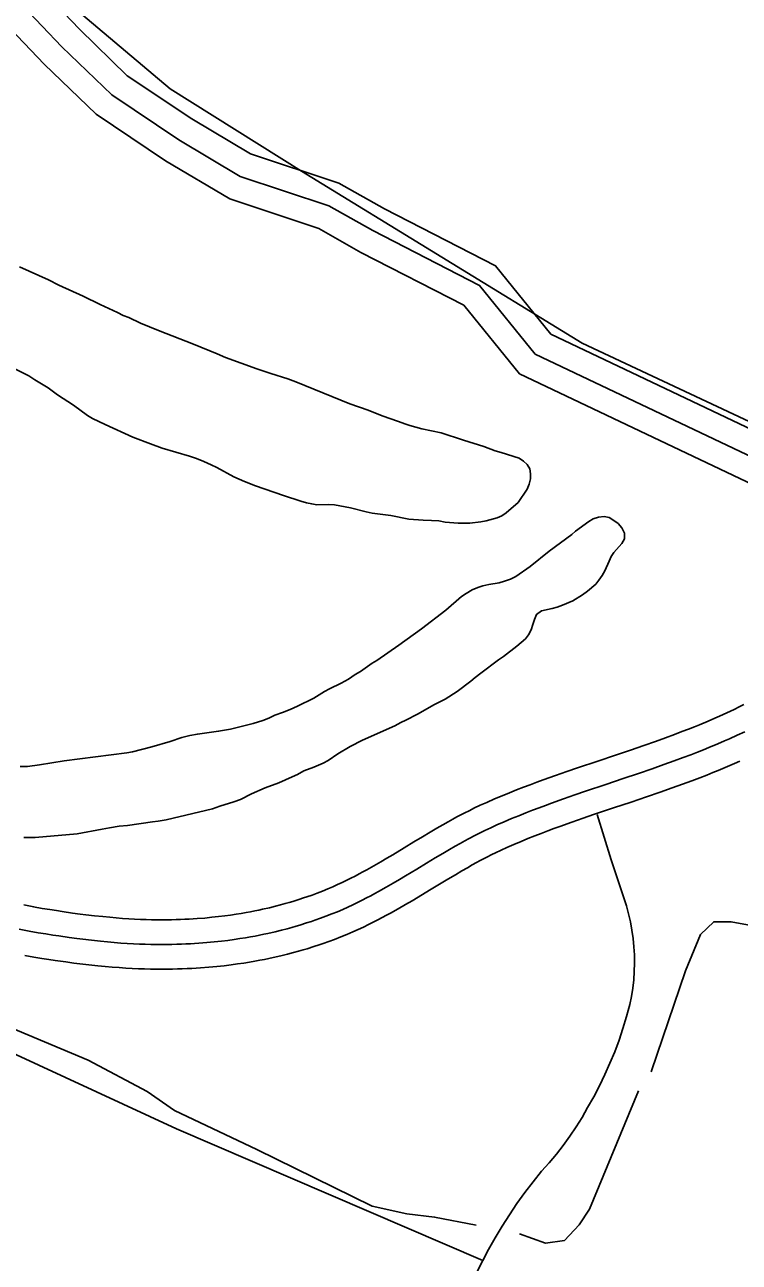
# Model space of a CAD drawing. Extents: x 3297735 to 3335592, y 670436 to 695807.
# Drawn here: x 3311687 to 3312120, y 688848 to 689600 of the extents above; entities that cross this region are included whole.
import ezdxf

# ---------------------------------------------------------------- set-up
doc = ezdxf.new("R2010")
doc.units = 0
for name, color, linetype in [('V-DTCH-CNTR', 7, 'Continuous'), ('V-ROAD-CNTR', 7, 'Continuous'), ('V-SITE-OTLN', 7, 'Continuous'), ('V-TOPO-SHOR', 7, 'Continuous')]:
    doc.layers.add(name, color=color, linetype=linetype)

msp = doc.modelspace()

# ---------------------------------------------------------------- linework, layer by layer
at = {"layer": 'V-DTCH-CNTR'}
for points in [[(3311062.23, 689229.24), (3311099.41, 689226.99), (3311136.5, 689217.65), (3311240.46, 689171.11), (3311421.06, 689090.79), (3311530.32, 689044.18), (3311778.7, 688929.31), (3311964.61, 688849.37)], [(3312034.11, 689120.3), (3312042.62, 689092.72), (3312051.83, 689064.77), (3312053.17, 689059.9), (3312054.29, 689054.98), (3312055.21, 689050.01), (3312055.92, 689045.01), (3312056.41, 689039.98), (3312056.69, 689034.94), (3312056.75, 689029.89), (3312056.61, 689024.84), (3312056.24, 689019.81), (3312055.67, 689014.79), (3312054.88, 689009.8), (3312053.88, 689004.85), (3312051.93, 688997.57), (3312049.75, 688990.36), (3312047.34, 688983.21), (3312044.7, 688976.15), (3312041.85, 688969.17), (3312038.77, 688962.29), (3312035.48, 688955.51), (3312031.97, 688948.83), (3312028.26, 688942.28), (3312024.89, 688936.33), (3312021.3, 688930.52), (3312017.5, 688924.84), (3312013.49, 688919.31), (3312009.29, 688913.93), (3312004.88, 688908.71), (3312000.29, 688903.65), (3311995.12, 688897.25), (3311990.14, 688890.71), (3311985.35, 688884.02), (3311980.74, 688877.21), (3311976.33, 688870.27), (3311972.11, 688863.21), (3311968.1, 688856.03), (3311964.61, 688849.37)], [(3311964.61, 688849.37), (3311964.28, 688848.74), (3311960.68, 688841.35), (3311957.28, 688833.86), (3311954.09, 688826.28), (3311903.06, 688717.07), (3311805.46, 688502.14), (3311728.24, 688336.28)]]:
    msp.add_lwpolyline(points, dxfattribs=at)
at = {"layer": 'V-ROAD-CNTR'}
for points in [[(3311127.27, 689993.35), (3311333.17, 689910.97), (3311514.64, 689838.24), (3311556.07, 689803.33), (3311593.64, 689743.32), (3311625.74, 689691.77), (3311661.07, 689636.89), (3311709.01, 689586.47), (3311739.33, 689557.16), (3311780.04, 689529.95), (3311817.39, 689507.73), (3311871.16, 689489.81), (3311897.77, 689474.78), (3311962.69, 689441.53), (3311996.44, 689399.85), (3312225.31, 689291.13)], [(3311121.69, 689979.42), (3311327.59, 689897.05), (3311506.82, 689825.22), (3311544.6, 689793.37), (3311580.92, 689735.37), (3311613.07, 689683.75), (3311649.22, 689627.58), (3311698.36, 689575.9), (3311729.87, 689545.44), (3311772.03, 689517.26), (3311811.11, 689494.01), (3311865.04, 689476.04), (3311890.66, 689461.57), (3311953.03, 689429.62), (3311986.92, 689387.76), (3312205.83, 689283.77)], [(3311587.2, 689781.88), (3311606.36, 689751.26), (3311638.41, 689699.8), (3311672.91, 689646.2), (3311719.67, 689597.03), (3311748.79, 689568.89), (3311788.05, 689542.64), (3311823.67, 689521.45), (3311877.28, 689503.58), (3311904.88, 689487.99), (3311972.35, 689453.43), (3312005.95, 689411.94), (3312226.49, 689307.17)], [(3311997.47, 689139.84), (3312001.28, 689141.23), (3312008.7, 689143.88), (3312015.68, 689146.32), (3312022.22, 689148.56), (3312034.44, 689152.68), (3312045.11, 689156.26), (3312054.39, 689159.4), (3312062.47, 689162.18), (3312069.5, 689164.65), (3312075.61, 689166.86), (3312080.93, 689168.83), (3312085.56, 689170.58), (3312089.59, 689172.14), (3312093.1, 689173.53), (3312096.13, 689174.76), (3312101.48, 689176.99), (3312105.44, 689178.69), (3312108.38, 689179.98), (3312112.8, 689181.99), (3312117.17, 689184.04), (3312120.3, 689185.57), (3312123.17, 689187.04)], [(3312002.62, 689125.75), (3312006.38, 689127.13), (3312013.69, 689129.74), (3312020.58, 689132.14), (3312027.05, 689134.36), (3312039.23, 689138.46), (3312049.9, 689142.05), (3312059.24, 689145.21), (3312067.4, 689148.02), (3312074.53, 689150.52), (3312080.76, 689152.77), (3312086.19, 689154.78), (3312090.93, 689156.57), (3312095.07, 689158.18), (3312098.68, 689159.61), (3312101.83, 689160.89), (3312107.33, 689163.17), (3312111.43, 689164.94), (3312114.5, 689166.29), (3312119.08, 689168.37), (3312123.64, 689170.51)], [(3312007.77, 689111.66), (3312011.48, 689113.02), (3312018.69, 689115.59), (3312025.48, 689117.96), (3312031.88, 689120.16), (3312044.01, 689124.25), (3312054.69, 689127.83), (3312064.08, 689131.01), (3312072.33, 689133.85), (3312079.57, 689136.39), (3312085.9, 689138.68), (3312091.45, 689140.73), (3312096.3, 689142.57), (3312100.55, 689144.22), (3312104.26, 689145.69), (3312107.53, 689147.01), (3312113.17, 689149.36), (3312117.42, 689151.18), (3312120.62, 689152.6)], [(3311691.83, 689064.22), (3311697.17, 689063.27), (3311701.77, 689062.5), (3311705.8, 689061.86), (3311709.3, 689061.33), (3311715.5, 689060.44), (3311720.13, 689059.83), (3311723.58, 689059.39), (3311728.8, 689058.78), (3311734.01, 689058.22), (3311738.11, 689057.82), (3311742.07, 689057.48), (3311745.91, 689057.19), (3311749.64, 689056.94), (3311753.25, 689056.75), (3311756.75, 689056.59), (3311760.15, 689056.47), (3311763.43, 689056.39), (3311766.62, 689056.34), (3311769.71, 689056.32), (3311772.7, 689056.34), (3311775.59, 689056.37), (3311778.4, 689056.44), (3311781.12, 689056.52), (3311783.75, 689056.63), (3311786.3, 689056.75), (3311788.77, 689056.89), (3311791.13, 689057.04), (3311795.78, 689057.4), (3311800.11, 689057.81), (3311804.17, 689058.25), (3311807.97, 689058.71), (3311811.53, 689059.19), (3311814.86, 689059.69), (3311817.97, 689060.2), (3311820.89, 689060.7), (3311823.63, 689061.21), (3311826.18, 689061.71), (3311828.58, 689062.2), (3311830.79, 689062.68), (3311835.03, 689063.65), (3311838.69, 689064.55), (3311841.89, 689065.39), (3311844.69, 689066.16), (3311847.13, 689066.86), (3311849.23, 689067.48), (3311853, 689068.66), (3311855.78, 689069.57), (3311857.84, 689070.27), (3311860.98, 689071.37), (3311864.08, 689072.51), (3311867.39, 689073.79), (3311870.54, 689075.08), (3311873.57, 689076.38), (3311876.48, 689077.69), (3311879.29, 689079), (3311881.99, 689080.3), (3311884.59, 689081.6), (3311887.11, 689082.89), (3311889.53, 689084.16), (3311891.88, 689085.42), (3311894.12, 689086.65), (3311898.52, 689089.11), (3311902.62, 689091.47), (3311906.45, 689093.72), (3311910.04, 689095.86), (3311916.82, 689099.95), (3311922.77, 689103.56), (3311928.03, 689106.73), (3311932.67, 689109.5), (3311936.77, 689111.91), (3311940.39, 689114), (3311943.6, 689115.81), (3311946.42, 689117.37), (3311948.95, 689118.74), (3311953.33, 689121.05), (3311956.69, 689122.76), (3311959.27, 689124.03), (3311963.12, 689125.86), (3311967.02, 689127.62), (3311971.77, 689129.69), (3311976.37, 689131.62), (3311980.84, 689133.45), (3311985.18, 689135.17), (3311989.39, 689136.8), (3311993.47, 689138.35), (3311997.39, 689139.81)], [(3311689.22, 689049.45), (3311694.62, 689048.49), (3311699.35, 689047.7), (3311703.49, 689047.04), (3311707.11, 689046.49), (3311713.45, 689045.58), (3311718.21, 689044.95), (3311721.77, 689044.5), (3311727.13, 689043.87), (3311732.48, 689043.3), (3311736.73, 689042.88), (3311740.85, 689042.53), (3311744.86, 689042.22), (3311748.74, 689041.97), (3311752.5, 689041.76), (3311756.16, 689041.6), (3311759.7, 689041.48), (3311763.14, 689041.39), (3311766.47, 689041.34), (3311769.7, 689041.32), (3311772.83, 689041.34), (3311775.86, 689041.38), (3311778.8, 689041.44), (3311781.65, 689041.53), (3311784.41, 689041.64), (3311787.09, 689041.77), (3311789.68, 689041.92), (3311792.19, 689042.08), (3311797.06, 689042.46), (3311801.62, 689042.88), (3311805.89, 689043.34), (3311809.89, 689043.83), (3311813.65, 689044.34), (3311817.16, 689044.87), (3311820.45, 689045.4), (3311823.54, 689045.94), (3311826.43, 689046.47), (3311829.14, 689047), (3311831.67, 689047.52), (3311834.05, 689048.04), (3311838.5, 689049.06), (3311842.38, 689050.01), (3311845.78, 689050.9), (3311848.74, 689051.72), (3311851.34, 689052.46), (3311853.6, 689053.13), (3311857.56, 689054.37), (3311860.52, 689055.34), (3311862.74, 689056.09), (3311866.06, 689057.26), (3311869.38, 689058.48), (3311872.94, 689059.85), (3311876.34, 689061.25), (3311879.6, 689062.65), (3311882.73, 689064.05), (3311885.72, 689065.45), (3311888.6, 689066.84), (3311891.36, 689068.21), (3311894.01, 689069.57), (3311896.56, 689070.91), (3311899.02, 689072.23), (3311901.38, 689073.52), (3311905.93, 689076.07), (3311910.15, 689078.5), (3311914.09, 689080.81), (3311917.75, 689082.99), (3311924.58, 689087.11), (3311930.54, 689090.73), (3311935.75, 689093.87), (3311940.31, 689096.59), (3311944.31, 689098.94), (3311947.83, 689100.97), (3311950.92, 689102.72), (3311953.63, 689104.22), (3311956.02, 689105.51), (3311960.23, 689107.73), (3311963.4, 689109.34), (3311965.8, 689110.53), (3311969.43, 689112.25), (3311973.1, 689113.91), (3311977.67, 689115.89), (3311982.12, 689117.76), (3311986.45, 689119.53), (3311990.66, 689121.21), (3311994.76, 689122.8), (3311998.75, 689124.31), (3312002.62, 689125.75)], [(3311686.6, 689034.68), (3311692.07, 689033.71), (3311696.93, 689032.89), (3311701.18, 689032.22), (3311704.92, 689031.65), (3311711.4, 689030.72), (3311716.29, 689030.07), (3311719.97, 689029.61), (3311725.45, 689028.97), (3311730.95, 689028.38), (3311735.36, 689027.95), (3311739.64, 689027.58), (3311743.8, 689027.26), (3311747.84, 689027), (3311751.76, 689026.78), (3311755.56, 689026.61), (3311759.26, 689026.48), (3311762.84, 689026.4), (3311766.31, 689026.34), (3311769.68, 689026.32), (3311772.96, 689026.34), (3311776.13, 689026.38), (3311779.2, 689026.45), (3311782.18, 689026.54), (3311785.08, 689026.66), (3311787.88, 689026.79), (3311790.59, 689026.95), (3311793.26, 689027.12), (3311798.33, 689027.51), (3311803.12, 689027.96), (3311807.61, 689028.44), (3311811.82, 689028.96), (3311815.76, 689029.49), (3311819.46, 689030.05), (3311822.94, 689030.61), (3311826.19, 689031.17), (3311829.23, 689031.74), (3311832.09, 689032.29), (3311834.77, 689032.85), (3311837.3, 689033.39), (3311841.97, 689034.46), (3311846.07, 689035.47), (3311849.66, 689036.41), (3311852.8, 689037.27), (3311855.54, 689038.06), (3311857.97, 689038.78), (3311862.12, 689040.08), (3311865.26, 689041.1), (3311867.64, 689041.91), (3311871.14, 689043.14), (3311874.67, 689044.44), (3311878.48, 689045.92), (3311882.14, 689047.41), (3311885.64, 689048.92), (3311888.97, 689050.41), (3311892.16, 689051.9), (3311895.21, 689053.37), (3311898.12, 689054.83), (3311900.92, 689056.26), (3311903.59, 689057.66), (3311906.16, 689059.04), (3311908.65, 689060.4), (3311913.34, 689063.03), (3311917.69, 689065.53), (3311921.72, 689067.9), (3311925.46, 689070.13), (3311932.35, 689074.28), (3311938.3, 689077.89), (3311943.46, 689081.01), (3311947.95, 689083.68), (3311951.86, 689085.98), (3311955.26, 689087.94), (3311958.24, 689089.62), (3311960.85, 689091.07), (3311963.09, 689092.29), (3311967.12, 689094.41), (3311970.12, 689095.93), (3311972.34, 689097.02), (3311975.74, 689098.64), (3311979.17, 689100.2), (3311983.56, 689102.1), (3311987.86, 689103.91), (3311992.05, 689105.62), (3311996.15, 689107.25), (3312000.14, 689108.79), (3312004.02, 689110.27), (3312007.85, 689111.69)], [(3311685.88, 689065.34), (3311691.99, 689064.19)], [(3311683.04, 689050.61), (3311689.22, 689049.45)]]:
    msp.add_lwpolyline(points, dxfattribs=at)
at = {"layer": 'V-SITE-OTLN'}
msp.add_lwpolyline([(3312671.26, 689530.25), (3312516.34, 689146.53), (3312504.04, 689143.96), (3312480.98, 689152.44), (3312402.36, 689186.17), (3312382.18, 689206.88), (3312257.96, 689297.09), (3312024.93, 689406.43), (3311854.55, 689510.87), (3311774.78, 689560.98), (3311714.11, 689612.2), (3311672.46, 689659.08), (3311634.02, 689742.72), (3311602.02, 689797.66), (3311572.43, 689828.03), (3311342.33, 689952.33), (3311535.71, 690253.78), (3312016.72, 690033.53), (3312217.45, 689966.44), (3312470.96, 689850.44), (3312474.75, 689827.22), (3312431.9, 689676.48), (3312674.32, 689556.11), (3312683.75, 689547.81)], close=True, dxfattribs=at)
at = {"layer": 'V-TOPO-SHOR'}
for points in [[(3311676.5, 689392.96), (3311689.04, 689386.67), (3311692.54, 689384.21), (3311700.64, 689379.28), (3311706.44, 689375.02), (3311716.1, 689368.77), (3311724.66, 689362.53), (3311727.7, 689360.73), (3311735.27, 689357.1), (3311752.16, 689349.45), (3311762.78, 689345.23), (3311769.99, 689342.63), (3311786.45, 689337.78), (3311790.71, 689336.33), (3311795.23, 689334.51), (3311799.66, 689332.59), (3311803.08, 689330.87), (3311813.41, 689325.35), (3311819.96, 689322.48), (3311826.61, 689319.89), (3311843.53, 689314.01), (3311854.07, 689310.53), (3311857.49, 689309.56), (3311860.73, 689308.86), (3311863.79, 689308.36), (3311871.22, 689308.45), (3311874.56, 689308.22), (3311884.28, 689306.52), (3311893.72, 689304.07), (3311897.52, 689303.28), (3311908.73, 689301.83), (3311919.75, 689299.55), (3311928.47, 689298.88), (3311933.48, 689298.82), (3311937.84, 689298.48), (3311941.83, 689297.78), (3311949.62, 689297.12), (3311956.68, 689297.22), (3311963.37, 689297.97), (3311966.72, 689298.67), (3311973.43, 689300.43), (3311976.23, 689301.61), (3311978.76, 689303.34), (3311986.18, 689309.74), (3311991.48, 689317.75), (3311992.83, 689320.89), (3311993.52, 689324.04), (3311993.56, 689327.19), (3311993.13, 689330.17), (3311991.59, 689332.88), (3311989.29, 689334.86), (3311986.71, 689336.57), (3311975.71, 689340.15), (3311972.2, 689341.12), (3311965.18, 689343.81), (3311952.97, 689347.5), (3311939.28, 689352.04), (3311927.62, 689354.51), (3311920.31, 689356.46), (3311917.26, 689357.43), (3311913.47, 689358.97), (3311903.58, 689362.34), (3311895.08, 689365.7), (3311883.9, 689369.66), (3311851.01, 689382.99), (3311846.3, 689384.72), (3311835.94, 689388.01), (3311827.44, 689390.91), (3311808.5, 689397.84), (3311803.42, 689400.04), (3311789.01, 689405.8), (3311767.67, 689414.06), (3311756.77, 689418.66), (3311749.67, 689422), (3311746.34, 689423.35), (3311742.84, 689425.16), (3311732.31, 689429.93), (3311722.07, 689434.99), (3311707.31, 689441.77), (3311701.03, 689444.92), (3311683.4, 689452.76)], [(3311685.86, 689106.31), (3311692.92, 689106.22), (3311718.39, 689108.58), (3311733.47, 689111.26), (3311738.03, 689112.22), (3311743.89, 689113.17), (3311748.82, 689113.57), (3311763.98, 689115.78), (3311767.51, 689116.11), (3311772.35, 689116.98), (3311800.57, 689123.76), (3311804.96, 689125.28), (3311813.44, 689127.86), (3311817.54, 689129.39), (3311824.09, 689132.74), (3311832.49, 689136.44), (3311840.7, 689139.58), (3311848.92, 689143.09), (3311852.19, 689144.63), (3311856.02, 689146.71), (3311862.09, 689149.05), (3311867.78, 689151.48), (3311870.78, 689153.02), (3311876.59, 689157.13), (3311884.07, 689161.58), (3311891.64, 689165.38), (3311911.16, 689174.13), (3311914.9, 689176.13), (3311917.98, 689177.48), (3311924.99, 689181.1), (3311935.38, 689187), (3311941.73, 689190.36), (3311949.13, 689194.9), (3311957.38, 689201.2), (3311959.92, 689203.4), (3311963.48, 689206.14), (3311974.07, 689214.08), (3311977.26, 689216.26), (3311985.23, 689222.47), (3311990.49, 689226.96), (3311992.38, 689229.44), (3311993.9, 689232.39), (3311995.06, 689235.53), (3311995.93, 689238.58), (3311997.27, 689241.72), (3312000.18, 689243.91), (3312006.7, 689245.31), (3312009.68, 689246.11), (3312013.04, 689247.27), (3312019.2, 689249.98), (3312025.19, 689253.62), (3312028.19, 689255.9), (3312033.17, 689260.11), (3312035.15, 689262.59), (3312037.04, 689265.44), (3312038.66, 689268.3), (3312041.33, 689274.02), (3312042.48, 689276.88), (3312044.28, 689279.37), (3312049.09, 689284.88), (3312050.7, 689287.64), (3312050.75, 689291.08), (3312049.12, 689294.34), (3312046.74, 689296.98), (3312044.25, 689298.86), (3312041.31, 689300.58), (3312038.34, 689301.17), (3312034.9, 689300.75), (3312031.64, 689299.77), (3312029.02, 689298.13), (3312020.96, 689292.2), (3312018.61, 689290.28), (3312005.02, 689280.16), (3311993.29, 689270.84), (3311984.67, 689264.73), (3311981.49, 689263.19), (3311977.85, 689261.85), (3311974.59, 689260.96), (3311968.26, 689259.83), (3311964.72, 689259.05), (3311961.65, 689258.16), (3311958.19, 689256.71), (3311954.54, 689254.53), (3311951.64, 689252.62), (3311942.25, 689244.39), (3311927.34, 689233.07), (3311913.56, 689223.13)], [(3311960.54, 688870.94), (3311935.33, 688875.79), (3311918.6, 688877.77), (3311897.5, 688882.46), (3311827.41, 688916.87), (3311777.46, 688940.44), (3311760.86, 688952.12), (3311724.95, 688971.1), (3311618.84, 689015.69), (3311471.57, 689081.08), (3311252.41, 689179.15), (3311147.15, 689221.08), (3311118.18, 689231.15), (3311085.67, 689239.51), (3311037.2, 689241.91), (3310941.06, 689238.75), (3310881.03, 689233.35), (3310863.32, 689227.41), (3310852.64, 689219.61), (3310807.39, 689154.89)], [(3311913.56, 689223.13), (3311900.25, 689213.83), (3311897.54, 689212.1), (3311890.33, 689207.09), (3311887.14, 689205.18), (3311883.12, 689202.45), (3311878.72, 689200.09), (3311871.53, 689196.65), (3311868.54, 689195.02), (3311861.98, 689190.93), (3311852.17, 689186.04), (3311847.69, 689184.06), (3311842.93, 689182.17), (3311838.45, 689180.65), (3311834.71, 689178.84), (3311831.07, 689177.31), (3311825.11, 689175.44), (3311811.41, 689171.99), (3311804.25, 689170.79), (3311791.32, 689169.1), (3311786.76, 689168.23), (3311781.92, 689166.99), (3311774.73, 689164.58), (3311763.74, 689161.29), (3311751.9, 689158.38), (3311748.46, 689157.77), (3311710.52, 689152.88), (3311695.44, 689150.38), (3311688.28, 689149.45), (3311683.82, 689149.42)], [(3312346.25, 688971.79), (3312215.58, 689026.39), (3312162.94, 689046.47), (3312115.44, 689055.02), (3312104.86, 689055.16), (3312096.82, 689047.33), (3312087.72, 689025.41), (3312066.85, 688963.91)], [(3312059.26, 688952.42), (3312029.41, 688880.68), (3312023.11, 688871.06), (3312014.17, 688861.48), (3312002.69, 688859.87), (3311986.96, 688865.64)]]:
    msp.add_lwpolyline(points, dxfattribs=at)

doc.saveas('drawing.dxf')
